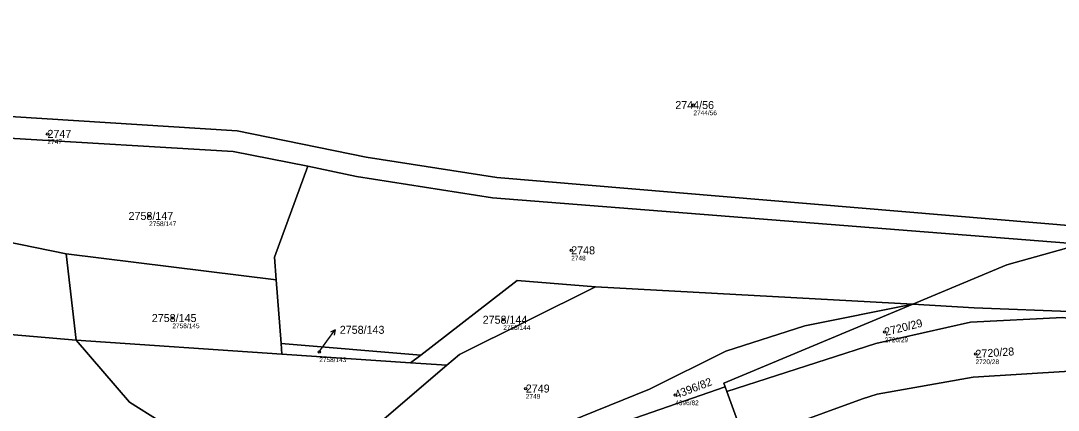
# Model space of a CAD drawing. Extents: x -739214 to -733252, y -1147612 to -1142842.
# Drawn here: x -737919.3 to -737699, y -1144802 to -1144719.2 of the extents above; entities that cross this region are included whole.
import ezdxf

# ---------------------------------------------------------------- set-up
doc = ezdxf.new("R2010")
doc.units = 0
for name, color, linetype in [('Definiční body', 7, 'Continuous'), ('Hranice parcel', 7, 'Continuous'), ('Parcelní čísla', 7, 'Continuous'), ('Polygon parcely', 7, 'Continuous'), ('Pop  PČ popisy', 7, 'Continuous')]:
    doc.layers.add(name, color=color, linetype=linetype)

msp = doc.modelspace()

# ---------------------------------------------------------------- linework, layer by layer
at = {"layer": 'Definiční body'}
for centre in [(-737776.48, -1144737.13), (-737913.62, -1144743.25), (-737892.04, -1144760.69), (-737802.42, -1144767.99), (-737887.1, -1144782.38), (-737816.85, -1144782.74), (-737735.88, -1144785.35), (-737855.92, -1144789.58), (-737716.57, -1144790.01), (-737812.06, -1144797.36), (-737780.33, -1144798.73)]:
    msp.add_circle(centre, 0.25, dxfattribs=at)
at = {"layer": 'Hranice parcel'}
for p, q in [((-737922.82, -1144766.05), (-737909.66, -1144768.71)), ((-737865.04, -1144774.27), (-737909.66, -1144768.71)), ((-737909.66, -1144768.71), (-737907.53, -1144787.07)), ((-737865.04, -1144774.27), (-737864.02, -1144787.82)), ((-737797.27, -1144775.73), (-737729.91, -1144779.46)), ((-737907.53, -1144787.07), (-737863.87, -1144790.03)), ((-737864.02, -1144787.82), (-737863.87, -1144790.03)), ((-737864.02, -1144787.82), (-737834.36, -1144790.26)), ((-737863.87, -1144790.03), (-737836.52, -1144791.89)), ((-737836.52, -1144791.89), (-737834.36, -1144790.26)), ((-737836.52, -1144791.89), (-737828.8, -1144792.41)), ((-737769.71, -1144797.02), (-737769.35, -1144798.02)), ((-737769.35, -1144798.02), (-737766.58, -1144805.81))]:
    msp.add_line(p, q, dxfattribs=at)
for points in [[(-737684.18, -1144763.79), (-737818.23, -1144752.53), (-737845.98, -1144748.18), (-737873.32, -1144742.63), (-737921.54, -1144739.59), (-737959.5, -1144736.29)], [(-737923.12, -1144744.04), (-737921.86, -1144744.17), (-737874.18, -1144747.03), (-737858.31, -1144750.08)], [(-737858.31, -1144750.08), (-737865.4, -1144769.46), (-737865.04, -1144774.27)], [(-737858.31, -1144750.08), (-737848, -1144752.32), (-737819.15, -1144756.87), (-737694.25, -1144766.65)], [(-737694.25, -1144766.65), (-737709.9, -1144771.1), (-737729.91, -1144779.46)], [(-737907.53, -1144787.07), (-738041, -1144775.64), (-738086.82, -1144774.44)], [(-737834.36, -1144790.26), (-737813.88, -1144774.42), (-737797.27, -1144775.73)], [(-737797.27, -1144775.73), (-737826.14, -1144790.14), (-737828.8, -1144792.41)], [(-737842.1, -1144821.45), (-737828.64, -1144814.86), (-737785.8, -1144797.46), (-737769.57, -1144789.43), (-737752.82, -1144784.02), (-737729.91, -1144779.46)], [(-737729.91, -1144779.46), (-737770, -1144796.2), (-737769.71, -1144797.02)], [(-737650.8, -1144787.1), (-737667.09, -1144784.38), (-737677.33, -1144782.8), (-737690.56, -1144781.41), (-737694.84, -1144781.09), (-737716.83, -1144780.18), (-737729.91, -1144779.46)], [(-737662.39, -1144788.15), (-737673.47, -1144785.58), (-737698.03, -1144782.23), (-737717.63, -1144783.29), (-737737.74, -1144787.81), (-737769.35, -1144798.02)], [(-737907.53, -1144787.07), (-737896.21, -1144800.26), (-737883.61, -1144808.19)], [(-737828.8, -1144792.41), (-737844.6, -1144805.94), (-737858.13, -1144814.25)], [(-737765.57, -1144808.65), (-737764.88, -1144808.39), (-737740.58, -1144799.54), (-737737.49, -1144798.56), (-737717.05, -1144794.94), (-737696.57, -1144793.7), (-737696.12, -1144793.67)], [(-737841.91, -1144822.01), (-737811.69, -1144811.69), (-737804.4, -1144809.03), (-737769.71, -1144797.02)]]:
    msp.add_lwpolyline(points, dxfattribs=at)
at = {"layer": 'Polygon parcely'}
for points in [[(-737959.5, -1144736.29), (-737921.54, -1144739.59), (-737873.32, -1144742.63), (-737845.98, -1144748.18), (-737818.23, -1144752.53), (-737684.18, -1144763.79), (-737682.1, -1144763.2), (-737631.9, -1144758.5), (-737614.35, -1144760.06), (-737607.8, -1144729.63), (-737629.72, -1144724.33), (-737672.56, -1144716.77), (-737701.47, -1144712.74), (-737738.82, -1144709.28), (-737751.77, -1144707.72), (-737758.68, -1144709.7), (-737771.79, -1144717.13), (-737785.8, -1144715.91), (-737792.37, -1144709.57), (-737791.97, -1144708.69), (-737812.13, -1144707.59), (-737939.47, -1144698.66), (-737954.16, -1144697.45)], [(-738145.25, -1144729.96), (-738109.13, -1144731.01), (-738064.47, -1144733.23), (-737997.06, -1144736.48), (-737964.67, -1144739.91), (-737923.12, -1144744.04), (-737921.86, -1144744.17), (-737874.18, -1144747.03), (-737858.31, -1144750.08), (-737848, -1144752.32), (-737819.15, -1144756.87), (-737694.25, -1144766.65), (-737684.18, -1144763.79), (-737818.23, -1144752.53), (-737845.98, -1144748.18), (-737873.32, -1144742.63), (-737921.54, -1144739.59), (-737959.5, -1144736.29), (-737962.68, -1144736.21), (-737967.12, -1144735.81), (-737996.96, -1144733.06), (-738145.15, -1144726.26)], [(-737909.66, -1144768.71), (-737865.04, -1144774.27), (-737865.4, -1144769.46), (-737858.31, -1144750.08), (-737874.18, -1144747.03), (-737921.86, -1144744.17), (-737923.12, -1144744.04), (-737922.82, -1144766.05)], [(-737864.02, -1144787.82), (-737834.36, -1144790.26), (-737813.88, -1144774.42), (-737797.27, -1144775.73), (-737729.91, -1144779.46), (-737709.9, -1144771.1), (-737694.25, -1144766.65), (-737819.15, -1144756.87), (-737848, -1144752.32), (-737858.31, -1144750.08), (-737865.4, -1144769.46), (-737865.04, -1144774.27)], [(-738086.82, -1144774.44), (-738041, -1144775.64), (-737907.53, -1144787.07), (-737909.66, -1144768.71), (-737922.82, -1144766.05), (-737948.6, -1144763.3), (-738037.57, -1144756.18), (-738094.48, -1144754.47)], [(-737694.25, -1144766.65), (-737709.9, -1144771.1), (-737729.91, -1144779.46), (-737716.83, -1144780.18), (-737694.84, -1144781.09), (-737690.56, -1144781.41), (-737677.33, -1144782.8), (-737667.09, -1144784.38), (-737650.8, -1144787.1), (-737622.1, -1144788.1), (-737620.67, -1144788.37), (-737614.48, -1144778.9), (-737645.18, -1144772.31), (-737686.9, -1144767.23)], [(-737863.87, -1144790.03), (-737864.02, -1144787.82), (-737865.04, -1144774.27), (-737909.66, -1144768.71), (-737907.53, -1144787.07)], [(-738041, -1144775.64), (-738086.82, -1144774.44), (-738076.58, -1144796.3), (-737950.63, -1144804.85), (-737883.61, -1144808.19), (-737896.21, -1144800.26), (-737907.53, -1144787.07)], [(-737828.8, -1144792.41), (-737826.14, -1144790.14), (-737797.27, -1144775.73), (-737813.88, -1144774.42), (-737834.36, -1144790.26), (-737836.52, -1144791.89)], [(-737857.18, -1144827.22), (-737841.91, -1144822.01), (-737842.1, -1144821.45), (-737828.64, -1144814.86), (-737785.8, -1144797.46), (-737769.57, -1144789.43), (-737752.82, -1144784.02), (-737729.91, -1144779.46), (-737797.27, -1144775.73), (-737826.14, -1144790.14), (-737828.8, -1144792.41), (-737844.6, -1144805.94), (-737858.13, -1144814.25), (-737861.83, -1144816.53), (-737876.67, -1144828.63), (-737886.75, -1144836.63), (-737891.95, -1144840.75), (-737873.19, -1144832.21), (-737864, -1144828.87)], [(-737769.71, -1144797.02), (-737770, -1144796.2), (-737729.91, -1144779.46), (-737752.82, -1144784.02), (-737769.57, -1144789.43), (-737785.8, -1144797.46), (-737828.64, -1144814.86), (-737842.1, -1144821.45), (-737841.91, -1144822.01), (-737811.69, -1144811.69), (-737804.4, -1144809.03)], [(-737769.35, -1144798.02), (-737737.74, -1144787.81), (-737717.63, -1144783.29), (-737698.03, -1144782.23), (-737673.47, -1144785.58), (-737662.39, -1144788.15), (-737655.02, -1144787.48), (-737650.99, -1144787.12), (-737650.8, -1144787.1), (-737667.09, -1144784.38), (-737677.33, -1144782.8), (-737690.56, -1144781.41), (-737694.84, -1144781.09), (-737716.83, -1144780.18), (-737729.91, -1144779.46), (-737770, -1144796.2), (-737769.71, -1144797.02)], [(-737764.88, -1144808.39), (-737740.58, -1144799.54), (-737737.49, -1144798.56), (-737717.05, -1144794.94), (-737696.57, -1144793.7), (-737696.12, -1144793.67), (-737678.3, -1144789.6), (-737662.39, -1144788.15), (-737673.47, -1144785.58), (-737698.03, -1144782.23), (-737717.63, -1144783.29), (-737737.74, -1144787.81), (-737769.35, -1144798.02), (-737766.58, -1144805.81), (-737765.57, -1144808.65)], [(-737896.21, -1144800.26), (-737883.61, -1144808.19), (-737858.13, -1144814.25), (-737844.6, -1144805.94), (-737828.8, -1144792.41), (-737836.52, -1144791.89), (-737863.87, -1144790.03), (-737907.53, -1144787.07)], [(-737863.87, -1144790.03), (-737836.52, -1144791.89), (-737834.36, -1144790.26), (-737864.02, -1144787.82)], [(-737680.41, -1144795.02), (-737691.21, -1144793.55), (-737696.12, -1144793.67), (-737696.57, -1144793.7), (-737717.05, -1144794.94), (-737737.49, -1144798.56), (-737740.58, -1144799.54), (-737764.88, -1144808.39), (-737765.57, -1144808.65), (-737765.27, -1144809.49), (-737764.8, -1144810.8), (-737768.12, -1144819.78), (-737740.29, -1144818.72), (-737731.05, -1144817.64), (-737709.95, -1144817.57), (-737690.28, -1144818.91), (-737679.59, -1144795.15)], [(-737830.23, -1144828.68), (-737794.15, -1144815.07), (-737775.81, -1144808.56), (-737767.33, -1144805.99), (-737766.58, -1144805.81), (-737769.35, -1144798.02), (-737769.71, -1144797.02), (-737804.4, -1144809.03), (-737811.69, -1144811.69), (-737841.91, -1144822.01), (-737840.77, -1144825.31), (-737838.68, -1144831.35)]]:
    msp.add_lwpolyline(points, close=True, dxfattribs=at)
at = {"layer": 'Pop  PČ popisy'}
for p, q in [((-737854.3, -1144787.32), (-737852.54, -1144784.89)), ((-737852.54, -1144784.89), (-737853.53, -1144785.41)), ((-737852.54, -1144784.89), (-737852.72, -1144786)), ((-737855.92, -1144789.58), (-737854.3, -1144787.32))]:
    msp.add_line(p, q, dxfattribs=at)

# ---------------------------------------------------------------- texts
at = {"layer": 'Definiční body'}
for s, p in [('2744/56', (-737776.48, -1144739.29)), ('2747', (-737913.62, -1144745.41)), ('2758/147', (-737892.04, -1144762.85)), ('2748', (-737802.42, -1144770.15)), ('2758/145', (-737887.1, -1144784.54)), ('2758/144', (-737816.85, -1144784.9)), ('2720/29', (-737735.88, -1144787.51)), ('2758/143', (-737855.92, -1144791.74)), ('2720/28', (-737716.57, -1144792.17)), ('2749', (-737812.06, -1144799.52)), ('4396/82', (-737780.33, -1144800.89))]:
    msp.add_text(s, height=1, dxfattribs=at).set_placement(p)
at = {"layer": 'Parcelní čísla'}
for s, p in [('2744/56', (-737780.32, -1144737.98)), ('2747', (-737913.62, -1144744.1)), ('2758/147', (-737896.41, -1144761.54)), ('2748', (-737802.42, -1144768.84)), ('2758/145', (-737891.47, -1144783.23)), ('2758/144', (-737821.22, -1144783.59)), ('2758/143', (-737851.56, -1144785.73)), ('2749', (-737812.06, -1144798.21))]:
    msp.add_text(s, height=1.7, dxfattribs=at).set_placement(p)
for s, rotation, p in [('2720/29', 14, (-737735.67, -1144786.17)), ('2720/28', 4, (-737716.51, -1144790.86)), ('4396/82', 21, (-737780.03, -1144799.52))]:
    msp.add_text(s, height=1.7, rotation=rotation, dxfattribs=at).set_placement(p)

doc.saveas('drawing.dxf')
